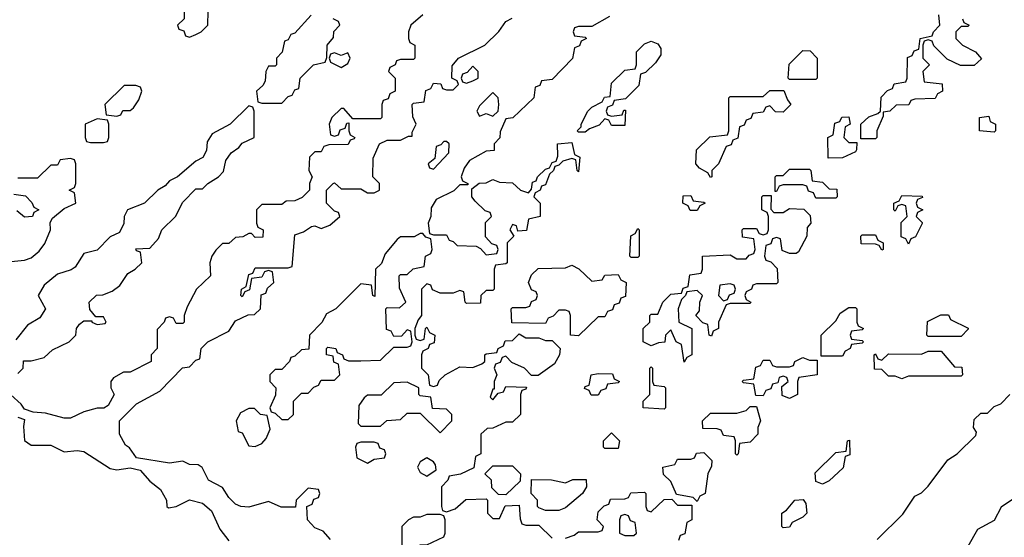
# Model space of a CAD drawing. Header units: inches. Extents: x 2701323 to 2964515, y 494916 to 722124.
# Tile 555 of 656: x 2864116 to 2867101, y 685877 to 687447. Entities that reach past the tile are written whole.
import ezdxf

# ---------------------------------------------------------------- set-up
doc = ezdxf.new("R2010")
doc.units = ezdxf.units.IN
doc.header["$MEASUREMENT"] = 0
doc.layers.add('C8668', color=7, linetype='Continuous')

msp = doc.modelspace()

# ---------------------------------------------------------------- linework, layer by layer
at = {"layer": 'C8668', "color": 2, "elevation": 2}
for points in [[(2864730, 687566), (2864690, 687566), (2864670, 687546), (2864652.7, 687507.3), (2864630, 687506), (2864614, 687470), (2864614, 687450), (2864594, 687430), (2864598, 687418), (2864612.7, 687412.7), (2864618, 687398), (2864630, 687394), (2864650, 687402), (2864666, 687410), (2864686, 687430), (2864687.3, 687472.7), (2864707.3, 687492.7), (2864730, 687494), (2864746, 687510), (2864746, 687550), (2864742, 687562)], [(2865910, 687154), (2865942, 687158), (2865947.3, 687172.7), (2865952.7, 687172.7), (2865950, 687126), (2865910, 687126), (2865902, 687142), (2865890, 687146), (2865872.7, 687127.3), (2865843.6, 687116.4), (2865830, 687106), (2865810, 687106), (2865806, 687110), (2865818, 687122), (2865818, 687130), (2865838, 687170), (2865850, 687182), (2865882, 687198), (2865888.4, 687211.6), (2865906, 687214), (2865910, 687254), (2865950, 687294), (2865982, 687298), (2865986, 687310), (2865986, 687350), (2866010, 687374), (2866030, 687382), (2866050, 687374), (2866059.6, 687359.6), (2866059.6, 687340.4), (2866043.6, 687316.4), (2866012.7, 687287.3), (2865998, 687282), (2865992.7, 687247.3), (2865952.7, 687207.3), (2865918, 687202), (2865912.7, 687187.3), (2865898, 687182), (2865894, 687170), (2865898, 687158)], [(2866450, 687266), (2866446, 687270), (2866448.4, 687311.6), (2866490, 687354), (2866512.7, 687352.7), (2866534, 687330), (2866534, 687270), (2866530, 687266)], [(2865110, 687346), (2865090, 687338), (2865070, 687346), (2865058, 687342), (2865054, 687330), (2865058, 687318), (2865090, 687302), (2865110, 687314), (2865118, 687330)], [(2865490, 687306), (2865472.7, 687287.3), (2865458, 687282), (2865454, 687270), (2865458, 687258), (2865470, 687254), (2865490, 687262), (2865506, 687270), (2865506, 687290)], [(2864467.3, 687247.3), (2864432.7, 687247.3), (2864374, 687190), (2864378, 687158), (2864410, 687154), (2864422, 687158), (2864428, 687172), (2864450, 687172), (2864460.4, 687179.6), (2864476.4, 687203.6), (2864486, 687230), (2864482, 687242)], [(2865550, 687226), (2865510, 687186), (2865502, 687170), (2865510, 687154), (2865530, 687162), (2865550, 687154), (2865566, 687170), (2865568, 687190), (2865566, 687210)], [(2866430, 687166), (2866407.3, 687167.3), (2866390, 687186), (2866378, 687182), (2866370, 687166), (2866338, 687162), (2866332.7, 687147.3), (2866318, 687142), (2866312.7, 687127.3), (2866298, 687122), (2866292.7, 687087.3), (2866278, 687082), (2866272.7, 687067.3), (2866258, 687062), (2866234, 687010), (2866214, 686990), (2866214, 686970), (2866210, 686968), (2866202, 686982), (2866176.4, 686996.4), (2866166, 687010), (2866168, 687052), (2866208.4, 687091.6), (2866262, 687098), (2866266, 687110), (2866266, 687210), (2866270, 687214), (2866370, 687214), (2866390, 687232), (2866432.7, 687232.7), (2866443.6, 687203.6), (2866454, 687190)], [(2864350, 687146), (2864314, 687130), (2864314, 687090), (2864318, 687078), (2864330, 687074), (2864370, 687074), (2864382, 687078), (2864386, 687090), (2864386, 687130), (2864382, 687142)], [(2866630, 687074), (2866654, 687074), (2866652.7, 687052.7), (2866650, 687046), (2866610, 687028), (2866567.3, 687027.3), (2866566, 687090), (2866582, 687098), (2866587.3, 687132.7), (2866602, 687138), (2866608.4, 687151.6), (2866630, 687152), (2866634, 687130), (2866618, 687122), (2866614, 687090)], [(2867070, 687106), (2867026, 687110), (2867026, 687150), (2867054, 687154), (2867058, 687138), (2867074, 687130), (2867074, 687110)], [(2865410, 687078), (2865402, 687078), (2865392.7, 687067.3), (2865378, 687062), (2865374, 687026), (2865354, 687010), (2865358, 686998), (2865370, 686994), (2865416.4, 687043.6), (2865418, 687070)], [(2866530, 686906), (2866522, 686922), (2866507.3, 686927.3), (2866502, 686942), (2866490, 686946), (2866430, 686946), (2866418, 686942), (2866410, 686926), (2866406, 686926), (2866406, 686970), (2866410, 686974), (2866430, 686974), (2866450, 686994), (2866510, 686994), (2866514, 686990), (2866518, 686958), (2866550, 686954), (2866570, 686934), (2866592.7, 686932.7), (2866594, 686910), (2866590, 686906)], [(2866402, 686862), (2866430, 686862), (2866450, 686874), (2866492.7, 686872.7), (2866512.7, 686852.7), (2866514, 686830), (2866503.6, 686816.4), (2866502, 686790), (2866476.9, 686743.1), (2866470, 686738), (2866450, 686738), (2866427.3, 686747.3), (2866422, 686782), (2866410, 686786), (2866398, 686782), (2866392.7, 686767.3), (2866378, 686762), (2866374, 686730), (2866378, 686718), (2866392.7, 686712.7), (2866412.7, 686692.7), (2866414, 686650), (2866410, 686646), (2866350, 686646), (2866338, 686642), (2866334, 686630), (2866318, 686622), (2866314, 686610), (2866318, 686598), (2866332, 686590), (2866330, 686586), (2866270, 686586), (2866258, 686582), (2866234, 686530), (2866234, 686510), (2866218, 686502), (2866212.7, 686487.3), (2866206, 686490), (2866202, 686522), (2866187.3, 686527.3), (2866166, 686550), (2866176.4, 686563.6), (2866178, 686590), (2866186, 686610), (2866170, 686626), (2866138, 686622), (2866134, 686610), (2866122, 686598), (2866112, 686570), (2866114, 686530), (2866154, 686510), (2866154, 686430), (2866138, 686422), (2866130, 686408), (2866122, 686462), (2866106, 686470), (2866090, 686506), (2866074, 686490), (2866071.6, 686468.4), (2866052.7, 686467.3), (2866030, 686458), (2866006, 686470), (2866006, 686510), (2866026, 686530), (2866026, 686550), (2866030, 686554), (2866050, 686554), (2866066, 686590), (2866090, 686614), (2866122, 686618), (2866127.3, 686632.7), (2866142, 686638), (2866147.3, 686672.7), (2866182, 686678), (2866186, 686690), (2866186, 686730), (2866270, 686734), (2866290, 686722), (2866318, 686722), (2866327.3, 686732.7), (2866342, 686738), (2866346, 686750), (2866342, 686782), (2866307.3, 686787.3), (2866306, 686810), (2866310, 686814), (2866350, 686814), (2866358, 686798), (2866370, 686794), (2866382, 686798), (2866386, 686810), (2866386, 686850), (2866382, 686862), (2866366, 686870), (2866366, 686910), (2866370, 686914), (2866394, 686914), (2866392.7, 686872.7)], [(2866170, 686868), (2866148.4, 686868.4), (2866142, 686882), (2866126, 686890), (2866127.3, 686912.7), (2866150, 686914), (2866158, 686898), (2866190, 686894), (2866194, 686890), (2866178, 686882)], [(2866810, 686766), (2866802, 686782), (2866788, 686788), (2866788, 686832), (2866806, 686850), (2866802, 686882), (2866790, 686886), (2866778, 686882), (2866770, 686866), (2866766, 686870), (2866766, 686890), (2866782, 686898), (2866790, 686914), (2866851.6, 686911.6), (2866852.7, 686907.3), (2866838, 686902), (2866834, 686890), (2866838, 686878), (2866854, 686870), (2866838, 686862), (2866834, 686850), (2866851.6, 686831.6), (2866851.6, 686828.4), (2866831.6, 686788.4), (2866818, 686782)], [(2865338, 686798), (2865330, 686798), (2865312, 686788), (2865270, 686788), (2865259.6, 686780.4), (2865223.6, 686736.4), (2865212.7, 686707.3), (2865194, 686690), (2865192.7, 686607.3), (2865186, 686610), (2865182, 686642), (2865150, 686646), (2865074, 686570), (2865045.4, 686554.6), (2865031.2, 686528.9), (2864994, 686490), (2864992.7, 686447.3), (2864970, 686446), (2864950, 686426), (2864938, 686422), (2864934, 686410), (2864910, 686386), (2864890, 686386), (2864874, 686370), (2864874, 686350), (2864892, 686330), (2864891.6, 686308.4), (2864874, 686270), (2864878, 686258), (2864890, 686254), (2864910, 686234), (2864930, 686234), (2864946, 686250), (2864946, 686290), (2864970, 686314), (2864990, 686314), (2865007.3, 686332.7), (2865022, 686338), (2865030, 686354), (2865070, 686354), (2865086, 686370), (2865082, 686402), (2865068.4, 686408.4), (2865066, 686426), (2865046, 686430), (2865046, 686450), (2865050, 686454), (2865074, 686450), (2865078, 686438), (2865094, 686430), (2865098, 686418), (2865112.7, 686412.7), (2865150, 686412), (2865210, 686414), (2865250, 686454), (2865290, 686454), (2865302, 686458), (2865306, 686470), (2865302, 686502), (2865290, 686506), (2865272.7, 686487.3), (2865250, 686486), (2865242, 686502), (2865227.3, 686507.3), (2865226, 686570), (2865230, 686574), (2865267.3, 686572.7), (2865286, 686590), (2865267.3, 686632.7), (2865266, 686670), (2865270, 686674), (2865290, 686674), (2865308.4, 686691.6), (2865342, 686698), (2865346, 686730), (2865362, 686738), (2865366, 686750), (2865362, 686782), (2865347.3, 686787.3)], [(2865970, 686726), (2865966, 686730), (2865968.4, 686791.6), (2865982, 686798), (2865990, 686814), (2865994, 686810), (2865994, 686730), (2865990, 686726)], [(2866730, 686748), (2866722, 686762), (2866710, 686766), (2866667.3, 686767.3), (2866666, 686790), (2866670, 686794), (2866710, 686794), (2866718, 686778), (2866734, 686770), (2866734, 686750)], [(2865850, 686654), (2865882, 686658), (2865890, 686672), (2865930, 686674), (2865938, 686658), (2865954, 686650), (2865952.7, 686607.3), (2865938, 686602), (2865932.7, 686587.3), (2865918, 686582), (2865912.7, 686567.3), (2865898, 686562), (2865890, 686546), (2865870, 686546), (2865810, 686488), (2865786, 686490), (2865786, 686550), (2865782, 686562), (2865770, 686566), (2865750, 686566), (2865732.7, 686547.3), (2865718, 686542), (2865710, 686526), (2865607.3, 686527.3), (2865606, 686570), (2865610, 686574), (2865650, 686574), (2865662, 686578), (2865667.3, 686592.7), (2865682, 686598), (2865686, 686610), (2865682, 686622), (2865667.3, 686627.3), (2865658, 686650), (2865667.3, 686672.7), (2865687.3, 686692.7), (2865770, 686694), (2865790, 686702), (2865811.2, 686691.1)], [(2866270, 686646), (2866238, 686642), (2866234, 686610), (2866250, 686594), (2866262, 686598), (2866267.3, 686612.7), (2866282, 686618), (2866286, 686630), (2866282, 686642)], [(2866546, 686426), (2866546, 686490), (2866590, 686534), (2866603.1, 686556.9), (2866630, 686574), (2866650, 686574), (2866654, 686570), (2866654, 686530), (2866658, 686518), (2866674, 686510), (2866670, 686506), (2866638, 686502), (2866634, 686490), (2866638, 686478), (2866670, 686474), (2866674, 686470), (2866670, 686466), (2866638, 686462), (2866634, 686450), (2866618, 686442), (2866610, 686426)], [(2866870, 686486), (2866866, 686490), (2866868.4, 686531.6), (2866908.4, 686551.6), (2866932, 686552), (2866938, 686538), (2866991.6, 686511.6), (2866991.6, 686508.4), (2866970, 686486)], [(2866790, 686358), (2866770, 686366), (2866750, 686366), (2866730, 686386), (2866707.3, 686387.3), (2866706, 686430), (2866710, 686434), (2866718, 686418), (2866730, 686414), (2866750, 686434), (2866850, 686432), (2866870, 686442), (2866910, 686442), (2866950, 686394), (2866972.7, 686392.7), (2866974, 686370), (2866970, 686366), (2866810, 686366)], [(2866510, 686414), (2866534, 686414), (2866534, 686370), (2866478, 686362), (2866474, 686350), (2866474, 686310), (2866470, 686308), (2866450, 686298), (2866427.3, 686307.3), (2866426, 686334), (2866446, 686350), (2866442, 686362), (2866430, 686366), (2866418, 686362), (2866414, 686346), (2866398, 686342), (2866392.7, 686327.3), (2866378, 686322), (2866370, 686306), (2866347.3, 686307.3), (2866342, 686342), (2866310, 686346), (2866306, 686350), (2866310, 686354), (2866342, 686358), (2866347.3, 686392.7), (2866362, 686398), (2866370, 686414), (2866390, 686414), (2866398, 686398), (2866410, 686394), (2866450, 686394), (2866462, 686398), (2866466, 686410), (2866490, 686422)], [(2865870, 686308), (2865848.4, 686308.4), (2865842, 686322), (2865828.4, 686328.4), (2865830, 686334), (2865842, 686338), (2865848, 686370), (2865870, 686374), (2865912.7, 686372.7), (2865918, 686358), (2865934, 686350), (2865930, 686346), (2865898, 686342), (2865892.7, 686327.3), (2865878, 686322)], [(2866070, 686266), (2866006, 686270), (2866006, 686290), (2866026, 686310), (2866026, 686390), (2866030, 686394), (2866034, 686390), (2866034, 686350), (2866038, 686338), (2866070, 686334), (2866074, 686330), (2866074, 686270)], [(2865290, 686348), (2865250, 686346), (2865211.6, 686308.4), (2865170, 686308), (2865159.6, 686300.4), (2865143.6, 686276.4), (2865142, 686222), (2865150, 686214), (2865210, 686214), (2865228.4, 686231.6), (2865270, 686234), (2865290, 686254), (2865330, 686254), (2865390, 686194), (2865426, 686230), (2865426, 686250), (2865410, 686266), (2865367.3, 686267.3), (2865362, 686302), (2865330, 686306), (2865326, 686310), (2865326, 686330)], [(2864810, 686268), (2864785.4, 686254.6), (2864772, 686230), (2864778, 686198), (2864790, 686194), (2864810, 686154), (2864830, 686152), (2864850, 686162), (2864863.1, 686176.9), (2864874.6, 686205.4), (2864866, 686246), (2864846, 686250), (2864827.3, 686267.3)], [(2866290, 686126), (2866286, 686130), (2866286, 686170), (2866282, 686182), (2866250, 686186), (2866242, 686202), (2866230, 686206), (2866187.3, 686207.3), (2866186, 686230), (2866210, 686254), (2866290, 686254), (2866318, 686262), (2866330, 686274), (2866350, 686274), (2866362, 686230), (2866354, 686210), (2866354, 686190), (2866330, 686166), (2866298, 686162), (2866294, 686130)], [(2865890, 686146), (2865886, 686150), (2865886, 686170), (2865910, 686194), (2865934, 686170), (2865930, 686146)], [(2865190, 686166), (2865150, 686166), (2865138, 686162), (2865134, 686150), (2865138, 686118), (2865170, 686102), (2865190, 686114), (2865222, 686118), (2865226, 686130), (2865222, 686142), (2865207.3, 686147.3), (2865202, 686162)], [(2866550, 686038), (2866530, 686046), (2866527.3, 686072.7), (2866590, 686134), (2866622, 686138), (2866626, 686170), (2866631.6, 686171.6), (2866632.7, 686127.3), (2866618, 686122), (2866612.7, 686087.3), (2866570, 686048)], [(2866170, 685986), (2866158, 685998), (2866107.3, 686007.3), (2866090, 686046), (2866067.3, 686067.3), (2866066, 686090), (2866102, 686098), (2866110, 686114), (2866150, 686114), (2866162, 686118), (2866167.3, 686132.7), (2866190, 686134), (2866214, 686110), (2866212.7, 686092.7), (2866202, 686070), (2866194, 686010), (2866178, 686002)], [(2865350, 686118), (2865330, 686106), (2865322, 686090), (2865330, 686074), (2865350, 686062), (2865378, 686082), (2865376.4, 686096.4), (2865370, 686106)], [(2865590, 686006), (2865567.3, 686007.3), (2865547.3, 686027.3), (2865546, 686050), (2865526, 686070), (2865550, 686094), (2865610, 686094), (2865634, 686070), (2865632.7, 686047.3)], [(2865710, 685958), (2865690, 685966), (2865686, 685970), (2865686, 685990), (2865666, 686010), (2865667.3, 686052.7), (2865728.4, 686051.6), (2865770, 686042), (2865792.7, 686052.7), (2865832.7, 686052.7), (2865834, 686030), (2865822, 686010), (2865770, 685966), (2865750, 685958)], [(2866430, 685906), (2866426, 685910), (2866426, 685950), (2866440.4, 685959.6), (2866466, 685990), (2866491.6, 685991.6), (2866499.6, 685979.6), (2866502, 685950), (2866490, 685938), (2866458, 685922), (2866450, 685908)], [(2865390, 685946), (2865350, 685946), (2865330, 685938), (2865310, 685938), (2865294, 685930), (2865274, 685910), (2865274, 685850), (2865278, 685838), (2865310, 685834), (2865330, 685854), (2865350, 685854), (2865402, 685878), (2865406, 685890), (2865406, 685930), (2865402, 685942)], [(2865950, 685946), (2865938, 685942), (2865934, 685930), (2865934, 685890), (2865950, 685882), (2865970, 685882), (2865978, 685882), (2865986, 685890), (2865982, 685922), (2865967.3, 685927.3), (2865962, 685942)]]:
    msp.add_lwpolyline(points, close=True, dxfattribs=at)
for points in [[(2865338, 687462), (2865302, 687430), (2865294, 687410), (2865294, 687390), (2865298, 687378), (2865314, 687370), (2865314, 687330), (2865310, 687326), (2865270, 687326), (2865258, 687322), (2865254, 687310), (2865238, 687302), (2865234, 687290), (2865254, 687270), (2865254, 687230), (2865238, 687222), (2865232.7, 687207.3), (2865218, 687202), (2865214, 687190), (2865214, 687150), (2865210, 687146), (2865126, 687146), (2865098, 687178), (2865090, 687178), (2865062, 687150), (2865054, 687130), (2865058, 687098), (2865070, 687094), (2865082, 687098), (2865087.3, 687112.7), (2865102, 687118), (2865107.3, 687132.7), (2865114, 687134), (2865114, 687110), (2865118, 687098), (2865132, 687090), (2865130, 687086), (2865118, 687082), (2865111.6, 687068.4), (2865052.7, 687067.3), (2865038, 687062), (2865030, 687046), (2865010, 687046), (2864994, 687030), (2864992, 686990), (2865002, 686970), (2864994, 686950), (2864994, 686930), (2864972, 686908), (2864950, 686898), (2864923.6, 686896.4), (2864910, 686886), (2864850, 686886), (2864834, 686870), (2864834, 686830), (2864838, 686818), (2864854, 686810), (2864852.7, 686787.3), (2864830, 686786), (2864818, 686798), (2864810, 686798), (2864791.6, 686788.4), (2864770, 686786), (2864750, 686768), (2864730, 686768), (2864710, 686748), (2864698, 686730), (2864692, 686710), (2864694, 686670), (2864652, 686630), (2864623.6, 686576.4), (2864614, 686550), (2864614, 686530), (2864610, 686526), (2864590, 686526), (2864582, 686542), (2864570, 686546), (2864558, 686542), (2864554, 686530), (2864532.7, 686507.3), (2864532, 686450), (2864514, 686430), (2864514, 686410), (2864450, 686378), (2864430, 686378), (2864399.6, 686360.4), (2864392, 686350), (2864392, 686330), (2864402, 686310), (2864383.6, 686276.4), (2864371.1, 686268.9), (2864350, 686268.7), (2864310, 686258), (2864270, 686238), (2864250, 686238), (2864193.6, 686253.6), (2864156.4, 686256.4), (2864130, 686266), (2864120.4, 686280.4), (2864088.9, 686308.9)], [(2865058, 685870), (2865035.3, 685895.3), (2865010, 685906), (2864988, 685930), (2864986, 685970), (2865002, 685978), (2865007.3, 685992.7), (2865022, 685998), (2865026, 686010), (2865022, 686022), (2864990, 686026), (2864954, 685990), (2864952, 685968), (2864908.8, 685968.9), (2864870, 685986), (2864810, 685968), (2864786, 685970), (2864770, 685978), (2864750, 685998), (2864730, 686028), (2864688, 686050), (2864668.4, 686088.4), (2864656.4, 686096.4), (2864630, 686098), (2864610, 686108), (2864570, 686102), (2864470, 686118), (2864448.4, 686148.4), (2864436.4, 686156.4), (2864418, 686190), (2864418, 686230), (2864470, 686282), (2864540.2, 686319.8), (2864608.9, 686391.1), (2864630, 686394), (2864650, 686414), (2864662, 686418), (2864666, 686450), (2864686, 686470), (2864750, 686502), (2864770, 686534), (2864808, 686552), (2864827.3, 686552.7), (2864846, 686570), (2864847.3, 686612.7), (2864862, 686618), (2864867.3, 686632.7), (2864886, 686650), (2864882, 686682), (2864870, 686686), (2864858, 686682), (2864850, 686666), (2864818, 686662), (2864812.7, 686627.3), (2864798, 686622), (2864790, 686606), (2864786, 686610), (2864788, 686630), (2864802, 686638), (2864810, 686674), (2864822, 686678), (2864830, 686694), (2864930, 686694), (2864942, 686698), (2864950, 686794), (2864976.4, 686803.6), (2865000.4, 686819.6), (2865010, 686822), (2865030, 686814), (2865056.4, 686823.6), (2865086, 686850), (2865082, 686862), (2865070, 686866), (2865046, 686890), (2865046, 686930), (2865066, 686950), (2865070, 686952), (2865090, 686934), (2865150, 686934), (2865170, 686922), (2865190, 686922), (2865206, 686930), (2865206, 686950), (2865186, 686970), (2865187.3, 687027.3), (2865206, 687070), (2865230, 687082), (2865270, 687082), (2865294, 687094), (2865306, 687094), (2865306, 687106), (2865318, 687130), (2865307.3, 687152.7), (2865306, 687190), (2865310, 687194), (2865342, 687198), (2865347.3, 687232.7), (2865362, 687238), (2865370, 687254), (2865392.7, 687252.7), (2865398, 687238), (2865410, 687234), (2865430, 687234), (2865438, 687242), (2865446, 687250), (2865442, 687262), (2865426, 687270), (2865427.3, 687307.3), (2865446, 687330), (2865526, 687370), (2865568.4, 687411.6), (2865590, 687442), (2865608.4, 687451.6)], [(2864999.6, 687460.4), (2864950, 687406), (2864938, 687402), (2864930, 687386), (2864918, 687382), (2864911.6, 687348.4), (2864894, 687330), (2864894, 687310), (2864890, 687306), (2864870, 687306), (2864862, 687290), (2864859.6, 687260.4), (2864852.7, 687247.3), (2864834, 687230), (2864838, 687198), (2864850, 687194), (2864910, 687194), (2864930, 687214), (2864942, 687218), (2864950, 687234), (2864962, 687238), (2864966, 687270), (2865006, 687310), (2865042, 687318), (2865047.3, 687332.7), (2865048, 687370), (2865067.3, 687392.7), (2865068.4, 687411.6), (2865086, 687430), (2865082, 687442), (2865066, 687450)], [(2865903.6, 687456.4), (2865850, 687426), (2865810, 687426), (2865798, 687422), (2865794, 687410), (2865798, 687398), (2865830, 687394), (2865834, 687390), (2865818, 687382), (2865812.7, 687367.3), (2865798, 687362), (2865791.2, 687328.9), (2865730, 687266), (2865698, 687262), (2865692.7, 687247.3), (2865678, 687242), (2865674, 687210), (2865611.2, 687148.9), (2865590, 687146), (2865572.7, 687107.3), (2865571.6, 687088.4), (2865554, 687070), (2865554, 687050), (2865530, 687048), (2865479.6, 687020.4), (2865463.6, 686996.4), (2865454, 686970), (2865458, 686958), (2865474, 686950), (2865474, 686946), (2865450, 686946), (2865431.6, 686928.4), (2865378, 686902), (2865363.6, 686876.4), (2865362, 686850), (2865354, 686830), (2865358, 686798), (2865370, 686794), (2865410, 686794), (2865418, 686778), (2865430, 686774), (2865442, 686762), (2865499.6, 686759.6), (2865512.7, 686752.7), (2865530, 686734), (2865562, 686738), (2865566, 686750), (2865562, 686762), (2865547.3, 686767.3), (2865528, 686788), (2865528, 686832), (2865546, 686850), (2865542, 686862), (2865527.3, 686867.3), (2865496.4, 686896.4), (2865486, 686910), (2865486, 686934), (2865508.7, 686951.3), (2865530, 686952), (2865550, 686962), (2865570, 686954), (2865610, 686952), (2865634, 686930), (2865658, 686922), (2865667.3, 686932.7), (2865670, 686954), (2865682, 686958), (2865686, 686970), (2865710, 686994), (2865722, 686998), (2865730, 687014), (2865742, 687018), (2865747.3, 687032.7), (2865746, 687070), (2865790, 687074), (2865798, 687038), (2865814, 687030), (2865810, 686986), (2865806, 686990), (2865802, 687022), (2865790, 687026), (2865762, 687018), (2865750, 687006), (2865738, 687002), (2865734, 686990), (2865722, 686978), (2865710, 686946), (2865698, 686942), (2865694, 686930), (2865678, 686922), (2865674, 686910), (2865694, 686890), (2865694, 686850), (2865658, 686842), (2865652.7, 686807.3), (2865626, 686806), (2865622, 686822), (2865610, 686826), (2865602, 686810), (2865614, 686790), (2865594, 686770), (2865594, 686710), (2865590, 686706), (2865558, 686702), (2865554, 686690), (2865554, 686630), (2865550, 686626), (2865530, 686626), (2865514, 686610), (2865512.7, 686587.3), (2865470, 686586), (2865466, 686590), (2865462, 686622), (2865450, 686626), (2865430, 686618), (2865390, 686618), (2865367.3, 686627.3), (2865362, 686642), (2865350, 686646), (2865334, 686630), (2865334, 686550), (2865323.6, 686536.4), (2865314, 686510), (2865314, 686490), (2865318, 686478), (2865330, 686474), (2865342, 686478), (2865346, 686510), (2865350, 686514), (2865358, 686498), (2865374, 686490), (2865372.7, 686467.3), (2865358, 686462), (2865354, 686450), (2865338, 686442), (2865334, 686430), (2865334, 686390), (2865354, 686370), (2865358, 686338), (2865370, 686334), (2865382, 686338), (2865387.3, 686352.7), (2865406, 686370), (2865450, 686394), (2865490, 686392), (2865516.4, 686403.6), (2865526, 686410), (2865526, 686430), (2865530, 686434), (2865562, 686438), (2865566, 686450), (2865582, 686458), (2865587.3, 686472.7), (2865610, 686474), (2865630, 686494), (2865650, 686482), (2865690, 686482), (2865710, 686474), (2865730, 686474), (2865754, 686450), (2865752, 686430), (2865736.9, 686403.1), (2865687.3, 686367.3), (2865667.3, 686367.3), (2865646, 686390), (2865607.3, 686407.3), (2865590, 686426), (2865578, 686422), (2865572.7, 686407.3), (2865558, 686402), (2865554, 686390), (2865562, 686370), (2865554, 686350), (2865554, 686326), (2865550, 686326), (2865542, 686302), (2865550, 686294), (2865566, 686314), (2865582, 686318), (2865590, 686334), (2865652.7, 686332.7), (2865650, 686326), (2865638, 686322), (2865634, 686310), (2865634, 686250), (2865610, 686226), (2865590, 686226), (2865550, 686208), (2865532.7, 686207.3), (2865514, 686190), (2865514, 686130), (2865498, 686122), (2865492.7, 686087.3), (2865451.6, 686068.4), (2865418, 686062), (2865414, 686050), (2865394, 686030), (2865394, 685970), (2865398, 685958), (2865410, 685954), (2865436.4, 685963.6), (2865468.4, 685991.6), (2865530, 685994), (2865534, 685990), (2865534, 685950), (2865550, 685934), (2865570, 685934), (2865587.3, 685972.7), (2865630, 685974), (2865632.7, 685932.7), (2865638, 685918), (2865650, 685914), (2865690, 685914), (2865730, 685874)], [(2866974, 687450), (2866978, 687438), (2866994, 687430), (2866990, 687426), (2866970, 687426), (2866962, 687418), (2866954, 687410), (2866954, 687390), (2866974, 687370), (2867014, 687350), (2867031.6, 687328.4), (2867010, 687308), (2866968.4, 687308.4), (2866927.3, 687327.3), (2866887.3, 687367.3), (2866882, 687382), (2866870, 687386), (2866858, 687382), (2866854, 687370), (2866854, 687330), (2866874, 687310), (2866854, 687290), (2866858, 687258), (2866912.7, 687252.7), (2866914, 687230), (2866898, 687222), (2866891.6, 687208.4), (2866830, 687206), (2866818, 687202), (2866811.6, 687188.4), (2866772.7, 687187.3), (2866754, 687170), (2866734, 687166), (2866734, 687154), (2866714, 687110), (2866714, 687090), (2866710, 687086), (2866666, 687086), (2866666, 687130), (2866690, 687152), (2866718, 687162), (2866726, 687170), (2866728, 687212), (2866747.3, 687232.7), (2866762, 687238), (2866767.3, 687252.7), (2866802, 687258), (2866806, 687270), (2866807.3, 687332.7), (2866822, 687338), (2866827.3, 687352.7), (2866842, 687358), (2866846, 687390), (2866882, 687398), (2866886, 687410), (2866906, 687430), (2866902, 687462)], [(2864110, 686374), (2864126, 686390), (2864127.3, 686412.7), (2864150, 686412), (2864190, 686422), (2864214.6, 686445.4), (2864266, 686470), (2864286, 686490), (2864288, 686510), (2864296.4, 686523.6), (2864310, 686534), (2864334, 686534), (2864334, 686530), (2864350, 686522), (2864374.6, 686525.4), (2864378, 686530), (2864370, 686546), (2864346, 686546), (2864328, 686568), (2864326, 686590), (2864348.4, 686611.6), (2864367.3, 686612.7), (2864396.4, 686623.6), (2864419, 686641), (2864443.1, 686676.9), (2864466, 686690), (2864486, 686710), (2864482, 686742), (2864470, 686746), (2864468, 686752), (2864510, 686754), (2864536.4, 686783.6), (2864546, 686810), (2864588, 686850), (2864610, 686894), (2864650, 686934), (2864670, 686934), (2864686, 686950), (2864718, 686970), (2864733.6, 686986.4), (2864740.4, 687019.6), (2864756.4, 687043.6), (2864780.4, 687059.6), (2864790, 687072), (2864826, 687090), (2864826, 687170), (2864822, 687182), (2864810, 687186), (2864754, 687130), (2864699.6, 687100.4), (2864683.6, 687076.4), (2864682, 687050), (2864671.2, 687028.9), (2864650, 687018), (2864594, 686970), (2864570, 686958), (2864556.9, 686943.1), (2864534, 686930), (2864494, 686890), (2864442, 686870), (2864432, 686850), (2864431.6, 686828.4), (2864418, 686802), (2864390, 686788), (2864350, 686748), (2864310, 686738), (2864283.6, 686696.4), (2864271.6, 686688.4), (2864230, 686675.3), (2864190, 686642), (2864172, 686610), (2864194, 686570), (2864176.9, 686543.1), (2864139.6, 686520.4), (2864103.6, 686476.4)], [(2864090, 686714), (2864130, 686718), (2864150, 686724.7), (2864174.8, 686745.2), (2864192.1, 686767.9), (2864208.7, 686810), (2864208, 686832), (2864215.3, 686844.7), (2864250, 686874), (2864286, 686890), (2864282, 686922), (2864266, 686930), (2864282, 686938), (2864286, 686950), (2864286, 687010), (2864282, 687022), (2864270, 687026), (2864238, 687022), (2864230, 687006), (2864210, 687006), (2864170, 686966), (2864110, 686966)], [(2864098, 686918), (2864132.7, 686912.7), (2864152.7, 686892.7), (2864158, 686878), (2864174, 686870), (2864158, 686862), (2864154, 686850), (2864130, 686848), (2864107.3, 686867.3)], [(2866715.3, 685870), (2866792.9, 685947.1), (2866830, 686002), (2866850, 686012), (2866870, 686032), (2866930, 686112), (2866958, 686130), (2867014.6, 686185.4), (2867016.4, 686196.4), (2867008, 686210), (2867010, 686234), (2867030, 686254), (2867050, 686254), (2867070, 686274), (2867090, 686282), (2867118, 686310)], [(2864110, 686241), (2864130, 686234), (2864127.1, 686212.9), (2864130.5, 686170.5), (2864150, 686156.3), (2864210, 686156), (2864250, 686136.3), (2864290, 686140.5), (2864310, 686137.3), (2864390, 686086), (2864410, 686082), (2864450, 686088.2), (2864480.7, 686080.7), (2864510, 686047.7), (2864542, 686022), (2864560.7, 685990), (2864562, 685970), (2864566.4, 685966.4), (2864590, 685970.7), (2864630, 685990.5), (2864670, 685980.5), (2864697, 685957), (2864722, 685902), (2864750, 685866.8)], [(2865770, 685874), (2865796.4, 685883.6), (2865810, 685894), (2865870, 685894), (2865882, 685898), (2865886, 685910), (2865866, 685930), (2865870, 685954), (2865887.3, 685972.7), (2865902, 685978), (2865907.3, 685992.7), (2865950, 685994), (2865962, 685998), (2865968.4, 686011.6), (2866010, 686014), (2866014, 686010), (2866014, 685970), (2866018, 685958), (2866030, 685954), (2866070, 685992), (2866092.7, 685992.7), (2866110, 685974), (2866154, 685974), (2866154, 685930), (2866138, 685922), (2866132.7, 685887.3), (2866118, 685882), (2866112.7, 685867.3)], [(2867150, 686008), (2867091.6, 685968.4), (2867070, 685928), (2867019.6, 685900.4), (2866990.9, 685849.1)]]:
    msp.add_lwpolyline(points, dxfattribs=at)

doc.saveas('drawing.dxf')
